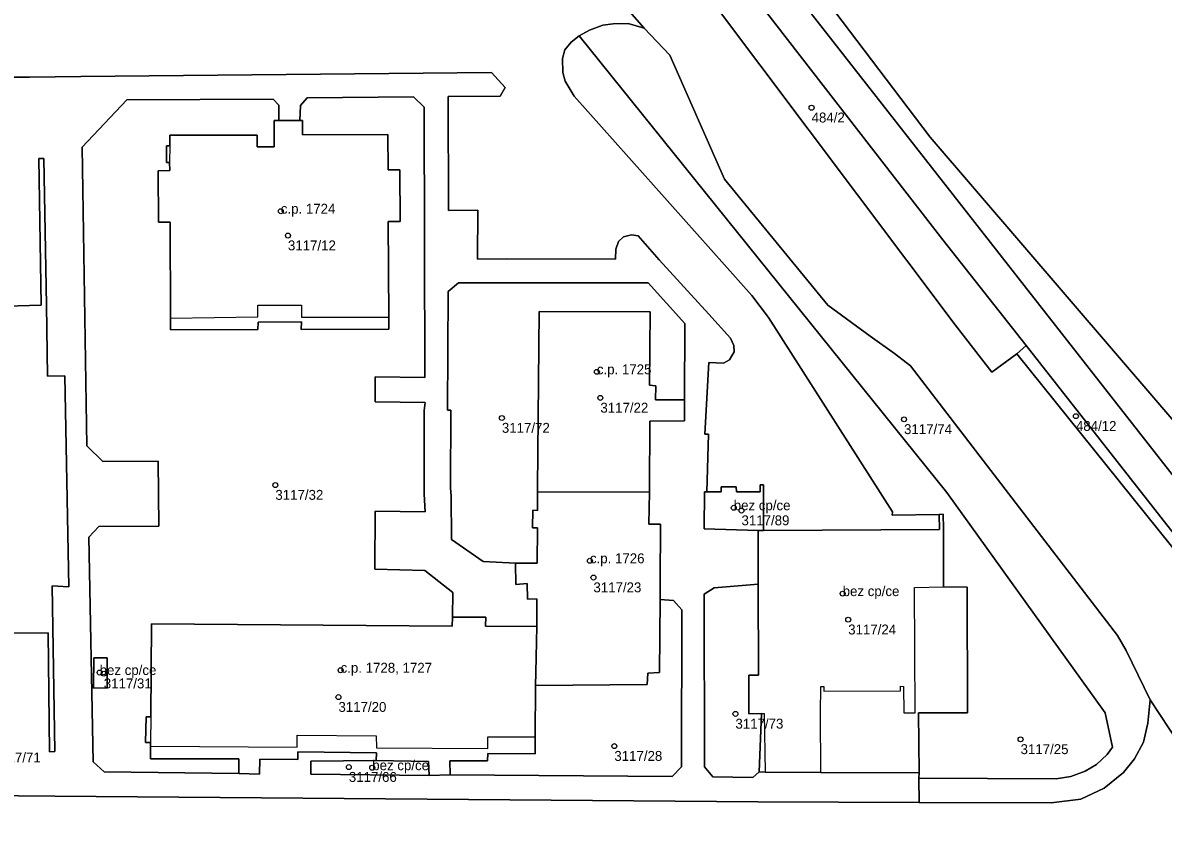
# Model space of a CAD drawing. Extents: x -878211 to -870363, y -1058464 to -1052522.
# Drawn here: x -874067.3 to -873952.4, y -1056770.5 to -1056687.6 of the extents above; entities that cross this region are included whole.
import ezdxf

# ---------------------------------------------------------------- set-up
doc = ezdxf.new("R2010")
doc.units = 0
for name, color, linetype in [('Definiční body', 7, 'Continuous'), ('Polygon budovy', 7, 'Continuous'), ('Polygon parcely', 7, 'Continuous')]:
    doc.layers.add(name, color=color, linetype=linetype)

msp = doc.modelspace()

# ---------------------------------------------------------------- linework, layer by layer
at = {"layer": 'Definiční body'}
for centre in [(-873987.81, -1056696.11994), (-874041.33, -1056706.55994), (-874040.61, -1056709.01994), (-874009.46, -1056722.75994), (-874009.11, -1056725.38994), (-873961.16, -1056727.22994), (-874019.04, -1056727.41994), (-873978.49, -1056727.54994), (-874041.88, -1056734.17994), (-873995.66, -1056736.46994), (-873994.88, -1056736.74994), (-874010.16, -1056741.81994), (-874009.81, -1056743.50994), (-873984.68, -1056745.12994), (-873984.12, -1056747.75994), (-874059.6, -1056753.08994), (-874059.18, -1056753.19994), (-874035.3, -1056752.85994), (-874035.52, -1056755.56994), (-873995.49, -1056757.25994), (-874007.7, -1056760.50994), (-873966.74, -1056759.82994), (-874034.47, -1056762.62994), (-874032.11, -1056762.68994)]:
    msp.add_circle(centre, 0.25, dxfattribs=at)
at = {"layer": 'Polygon budovy'}
for points in [[(-874053.71, -1056702.47), (-874053.67, -1056707.67), (-874052.49, -1056707.66), (-874052.45, -1056717.33), (-874043.64, -1056717.22), (-874043.65, -1056716.02), (-874039.26, -1056716.03), (-874039.26, -1056717.23), (-874030.44, -1056717.24), (-874030.49, -1056707.6), (-874029.31, -1056707.59), (-874029.33, -1056702.4), (-874030.51, -1056702.4), (-874030.53, -1056698.81), (-874039.15, -1056698.86), (-874039.16, -1056697.4), (-874039.4, -1056697.4), (-874041.54, -1056697.41), (-874042.01, -1056697.41), (-874042, -1056700.06), (-874043.71, -1056700.08), (-874043.71, -1056698.88), (-874052.51, -1056698.89), (-874052.53, -1056699.97), (-874052.54, -1056701.66), (-874052.53, -1056702.46)], [(-874003.53, -1056724.18), (-874004.14, -1056724.09), (-874004.08, -1056716.71), (-874015.27, -1056716.67), (-874015.45, -1056734.47), (-874015.46, -1056734.88), (-874004.14, -1056734.9), (-874004.14, -1056734.65), (-874004.13, -1056727.74), (-874000.61, -1056727.71), (-874000.62, -1056725.59), (-874003.54, -1056725.6)], [(-874017.66, -1056742.06), (-874017.65, -1056744.22), (-874016.48, -1056744.12), (-874016.47, -1056745.69), (-874015.51, -1056745.65), (-874015.5, -1056748.43), (-874015.63, -1056753.09), (-874015.64, -1056754.39), (-874004.38, -1056754.3), (-874004.31, -1056753.15), (-874003.14, -1056753.1), (-874003.09, -1056745.72), (-874003.07, -1056743.57), (-874003.04, -1056738.57), (-874003.03, -1056738.14), (-874004.21, -1056738.14), (-874004.14, -1056734.9), (-874015.46, -1056734.88), (-874015.45, -1056735.23), (-874015.44, -1056736.73), (-874015.93, -1056736.72), (-874015.95, -1056738.51), (-874015.44, -1056738.5), (-874015.48, -1056742.05)], [(-873998.64, -1056738.58), (-873993.2, -1056738.75), (-873992.66, -1056738.77), (-873992.65, -1056734.17), (-873992.99, -1056734.15), (-873992.99, -1056734.85), (-873995.4, -1056734.86), (-873995.41, -1056734.36), (-873996.92, -1056734.37), (-873996.92, -1056734.87), (-873998.39, -1056734.88), (-873998.6, -1056734.88)], [(-873978.86, -1056754.93), (-873978.86, -1056754.48), (-873978.56, -1056754.5), (-873978.51, -1056757.15), (-873977.38, -1056757.16), (-873977.42, -1056744.52), (-873974.5, -1056744.46), (-873974.5, -1056738.6), (-873974.55, -1056737.11), (-873974.94, -1056737.15), (-873974.92, -1056738.65), (-873992.66, -1056738.77), (-873993.2, -1056738.75), (-873993.19, -1056742.14), (-873993.19, -1056744.19), (-873993.15, -1056753.36), (-873994.13, -1056753.37), (-873994.15, -1056757.25), (-873992.85, -1056757.22), (-873992.59, -1056757.21), (-873992.48, -1056763.15), (-873986.89, -1056763.18), (-873986.92, -1056757.19), (-873986.88, -1056754.51), (-873986.57, -1056754.51), (-873986.57, -1056754.96)], [(-874031.7, -1056759.49), (-874031.69, -1056760.69), (-874020.47, -1056760.76), (-874020.46, -1056759.57), (-874015.67, -1056759.59), (-874015.64, -1056754.39), (-874015.63, -1056753.09), (-874015.5, -1056748.43), (-874020.69, -1056748.41), (-874020.67, -1056747.51), (-874024.02, -1056747.5), (-874024.04, -1056748.4), (-874054.37, -1056748.17), (-874054.45, -1056757.57), (-874054.47, -1056760.15), (-874054.47, -1056760.51), (-874039.69, -1056760.61), (-874039.69, -1056759.42)], [(-874060.21, -1056754.66), (-874058.85, -1056754.64), (-874058.83, -1056751.61), (-874060.18, -1056751.59)], [(-874026.44, -1056762.07), (-874031.7, -1056761.97), (-874038.31, -1056762.02), (-874038.31, -1056763.35), (-874026.37, -1056763.49)]]:
    msp.add_lwpolyline(points, close=True, dxfattribs=at)
msp.add_lwpolyline([(-874071.75, -1056749.13), (-874064.8, -1056749.07), (-874064.64, -1056761.09), (-874064.1, -1056761.07), (-874064.38, -1056744.35), (-874062.69, -1056744.43), (-874063.12, -1056723.16), (-874064.85, -1056723.19), (-874064.96, -1056716.03), (-874065.22, -1056701.24), (-874065.72, -1056701.25), (-874065.49, -1056716.05), (-874069, -1056716.13)], dxfattribs=at)
at = {"layer": 'Polygon parcely'}
for points in [[(-873895.24, -1056850.14), (-873908.21, -1056824.62), (-873940.24, -1056755.07), (-873950.29, -1056741.89), (-873967.11, -1056720.96), (-873969.65, -1056722.8), (-873973.32, -1056718.02), (-874002.89, -1056678.66), (-874011.69, -1056666.89), (-874009.12, -1056664.87), (-874011.97, -1056661.51), (-874024.62, -1056638.91), (-874042.06, -1056605.74), (-874043.43, -1056601.67), (-874041.78, -1056601.01), (-874055.1, -1056577.75), (-874058.74, -1056569.35), (-874056.05, -1056577), (-874084.77, -1056524.21), (-874108.38, -1056481.4), (-874117.36, -1056461.73), (-874136.62, -1056429.22), (-874154.14, -1056399.02)], [(-874089.4, -1056424.57), (-874093.72, -1056425.61), (-874091.26, -1056427.37), (-874086.97, -1056446.13), (-874080.24, -1056469.1), (-874069.52, -1056495.93), (-874059.02, -1056523.78), (-874058.03, -1056527.95), (-874058.67, -1056530.92), (-874056.84, -1056534.05), (-874035.88, -1056579.88), (-874041.25, -1056593.06), (-874019.42, -1056638.08), (-874011.45, -1056652.11), (-873975.84, -1056699.09), (-873943.35, -1056736.97), (-873935.01, -1056752.39), (-873930.75, -1056761.9), (-873920.07, -1056788.11), (-873906.75, -1056817.03), (-873873.73, -1056840.56), (-873864.45, -1056848.53)], [(-874014.31, -1056677.14), (-874004.71, -1056688.09), (-874002.11, -1056690.82), (-873996.61, -1056703.34), (-873986.17, -1056716.03), (-873981.92, -1056719.15), (-873979.44, -1056720.92), (-873977.85, -1056722.15), (-873956.98, -1056749.34), (-873956.1, -1056750.86), (-873953.68, -1056755.84), (-873944.9, -1056769.17), (-873942.05, -1056774.1), (-873933.03, -1056790.26), (-873924.36, -1056807.24), (-873919, -1056817.58), (-873911.57, -1056832.96), (-873905.95, -1056847.41), (-873904.55, -1056852.25)], [(-874006.79, -1056709.15), (-874005.96, -1056708.95), (-874005.31, -1056709.05), (-874003.17, -1056711.45), (-873998.18, -1056716.96), (-873995.99, -1056719.37), (-873995.65, -1056720.1), (-873995.63, -1056720.74), (-873996.08, -1056721.54), (-873996.7, -1056721.88), (-873998.16, -1056721.82), (-873998.57, -1056729.04), (-873998.2, -1056729.05), (-873998.39, -1056734.88), (-873996.92, -1056734.87), (-873996.92, -1056734.37), (-873995.41, -1056734.36), (-873995.4, -1056734.86), (-873992.99, -1056734.85), (-873992.99, -1056734.15), (-873992.65, -1056734.17), (-873992.66, -1056738.77), (-873974.92, -1056738.65), (-873974.94, -1056737.15), (-873979.68, -1056737.2), (-873979.66, -1056736.88), (-873992.15, -1056717.29), (-873993.83, -1056715.06), (-874011.75, -1056694.95), (-874012.65, -1056693.44), (-874012.88, -1056692.58), (-874012.94, -1056691.15), (-874012.68, -1056690.27), (-874012.04, -1056689.51), (-874011.26, -1056688.86), (-874010.19, -1056688.31), (-874008.87, -1056687.8), (-874007.82, -1056687.66), (-874006.3, -1056687.63), (-874004.71, -1056688.09), (-874014.31, -1056677.14)], [(-874075.19, -1056765.47), (-874064.13, -1056765.55), (-873993.23, -1056766.12), (-873976.97, -1056766.19), (-873976.99, -1056763.76), (-873976.96, -1056763.19), (-873986.89, -1056763.18), (-873992.48, -1056763.15), (-873993.11, -1056763.12), (-873993.72, -1056763.66), (-873997.78, -1056763.61), (-873998.62, -1056762.6), (-873998.66, -1056745.19), (-873997.63, -1056744.54), (-873993.19, -1056744.19), (-873993.19, -1056742.14), (-873993.2, -1056738.75), (-873998.64, -1056738.58), (-873998.6, -1056734.88), (-873998.39, -1056734.88), (-873998.2, -1056729.05), (-873998.57, -1056729.04), (-873998.16, -1056721.82), (-873996.7, -1056721.88), (-873996.08, -1056721.54), (-873995.63, -1056720.74), (-873995.65, -1056720.1), (-873995.99, -1056719.37), (-873998.18, -1056716.96), (-874003.17, -1056711.45), (-874005.31, -1056709.05), (-874005.96, -1056708.95), (-874006.79, -1056709.15), (-874007.29, -1056709.63), (-874007.55, -1056710.38), (-874007.57, -1056711.41), (-874018.54, -1056711.37), (-874021.5, -1056711.41), (-874021.48, -1056706.46), (-874024.42, -1056706.5), (-874024.45, -1056695), (-874019.21, -1056694.97), (-874018.72, -1056694.09), (-874020.08, -1056692.58), (-874061.51, -1056692.97), (-874066.68, -1056693.03), (-874070.38, -1056693.05)], [(-874070.38, -1056693.05), (-874066.68, -1056693.03), (-874061.51, -1056692.97), (-874020.08, -1056692.58), (-874018.72, -1056694.09), (-874019.21, -1056694.97), (-874024.45, -1056695), (-874024.42, -1056706.5), (-874021.48, -1056706.46), (-874021.5, -1056711.41), (-874018.54, -1056711.37), (-874007.57, -1056711.41), (-874007.55, -1056710.38), (-874007.29, -1056709.63), (-874006.79, -1056709.15)], [(-874071.75, -1056749.13), (-874064.8, -1056749.07), (-874064.64, -1056761.09), (-874064.1, -1056761.07), (-874064.38, -1056744.35), (-874062.69, -1056744.43), (-874063.12, -1056723.16), (-874064.85, -1056723.19), (-874064.96, -1056716.03), (-874065.22, -1056701.24), (-874065.72, -1056701.25), (-874065.49, -1056716.05), (-874069, -1056716.13)], [(-874069, -1056716.13), (-874065.49, -1056716.05), (-874065.72, -1056701.25), (-874065.22, -1056701.24), (-874064.96, -1056716.03), (-874064.85, -1056723.19), (-874063.12, -1056723.16), (-874062.69, -1056744.43), (-874064.38, -1056744.35), (-874064.1, -1056761.07), (-874064.64, -1056761.09), (-874064.8, -1056749.07), (-874071.75, -1056749.13)], [(-873944.9, -1056769.17), (-873953.68, -1056755.84), (-873953.9, -1056758.19), (-873954.33, -1056760.1), (-873955.25, -1056761.8), (-873956.36, -1056763.16), (-873958.32, -1056764.75), (-873960.66, -1056765.87), (-873963.66, -1056766.24), (-873976.97, -1056766.19), (-873993.23, -1056766.12), (-874064.13, -1056765.55)], [(-874064.13, -1056765.55), (-874075.19, -1056765.47)]]:
    msp.add_lwpolyline(points, dxfattribs=at)
for points in [[(-874058.74, -1056569.35), (-874055.1, -1056577.75), (-874041.78, -1056601.01), (-874035.4, -1056613.17), (-874011.89, -1056655.9), (-873946.72, -1056739.16), (-873936.35, -1056752.76), (-873920.07, -1056788.11), (-873930.75, -1056761.9), (-873935.01, -1056752.39), (-873943.35, -1056736.97), (-873975.84, -1056699.09), (-874011.45, -1056652.11), (-874019.42, -1056638.08), (-874041.25, -1056593.06), (-874035.88, -1056579.88), (-874056.84, -1056534.05), (-874058.67, -1056530.92), (-874073.61, -1056527.53), (-874066.94, -1056541.99)], [(-873949.55, -1056741.32), (-873946.72, -1056739.16), (-874011.89, -1056655.9), (-874035.4, -1056613.17), (-874024.62, -1056638.91), (-874011.97, -1056661.51), (-874009.12, -1056664.87), (-873993.83, -1056684.56), (-873974.58, -1056709.46), (-873966.18, -1056720.11)], [(-874009.12, -1056664.87), (-874011.69, -1056666.89), (-874002.89, -1056678.66), (-873973.32, -1056718.02), (-873969.65, -1056722.8), (-873967.11, -1056720.96), (-873966.18, -1056720.11), (-873974.58, -1056709.46), (-873993.83, -1056684.56)], [(-873953.68, -1056755.84), (-873956.1, -1056750.86), (-873956.98, -1056749.34), (-873977.85, -1056722.15), (-873979.44, -1056720.92), (-873981.92, -1056719.15), (-873986.17, -1056716.03), (-873996.61, -1056703.34), (-874002.11, -1056690.82), (-874004.71, -1056688.09), (-874006.3, -1056687.63), (-874007.82, -1056687.66), (-874008.87, -1056687.8), (-874010.19, -1056688.31), (-874011.26, -1056688.86), (-873974.18, -1056734.93), (-873958.22, -1056757.15), (-873957.47, -1056760.63), (-873958, -1056761.37), (-873959.1, -1056762.36), (-873960.22, -1056763.05), (-873961.67, -1056763.57), (-873963.14, -1056763.82), (-873976.99, -1056763.76), (-873976.97, -1056766.19), (-873963.66, -1056766.24), (-873960.66, -1056765.87), (-873958.32, -1056764.75), (-873956.36, -1056763.16), (-873955.25, -1056761.8), (-873954.33, -1056760.1), (-873953.9, -1056758.19)], [(-873958.22, -1056757.15), (-873974.18, -1056734.93), (-874011.26, -1056688.86), (-874012.04, -1056689.51), (-874012.68, -1056690.27), (-874012.94, -1056691.15), (-874012.88, -1056692.58), (-874012.65, -1056693.44), (-874011.75, -1056694.95), (-873993.83, -1056715.06), (-873992.15, -1056717.29), (-873979.66, -1056736.88), (-873979.68, -1056737.2), (-873974.94, -1056737.15), (-873974.55, -1056737.11), (-873974.5, -1056738.6), (-873974.5, -1056744.46), (-873972.11, -1056744.48), (-873972.09, -1056757.14), (-873977.03, -1056757.17), (-873976.96, -1056763.19), (-873976.99, -1056763.76), (-873963.14, -1056763.82), (-873961.67, -1056763.57), (-873960.22, -1056763.05), (-873959.1, -1056762.36), (-873958, -1056761.37), (-873957.47, -1056760.63)], [(-874039.4, -1056697.4), (-874039.16, -1056697.4), (-874039.15, -1056698.86), (-874030.53, -1056698.81), (-874030.51, -1056702.4), (-874029.33, -1056702.4), (-874029.31, -1056707.59), (-874030.49, -1056707.6), (-874030.44, -1056717.24), (-874030.43, -1056718.44), (-874039.27, -1056718.49), (-874039.26, -1056717.7), (-874043.63, -1056717.74), (-874043.64, -1056718.48), (-874052.45, -1056718.52), (-874052.45, -1056717.33), (-874052.49, -1056707.66), (-874053.67, -1056707.67), (-874053.71, -1056702.47), (-874052.53, -1056702.46), (-874052.54, -1056701.66), (-874052.84, -1056701.66), (-874052.86, -1056699.97), (-874052.53, -1056699.97), (-874052.51, -1056698.89), (-874043.71, -1056698.88), (-874043.71, -1056700.08), (-874042, -1056700.06), (-874042.01, -1056697.41), (-874041.54, -1056697.41), (-874041.54, -1056695.87), (-874042.11, -1056695.27), (-874056.86, -1056695.33), (-874061.35, -1056700.1), (-874060.88, -1056730.22), (-874059.29, -1056731.82), (-874053.7, -1056731.77), (-874053.63, -1056738.34), (-874059.69, -1056738.37), (-874060.7, -1056739.45), (-874060.26, -1056762.1), (-874059.15, -1056763.09), (-874045.57, -1056763.27), (-874045.56, -1056761.8), (-874047.12, -1056761.81), (-874054.47, -1056761.79), (-874054.47, -1056760.51), (-874054.47, -1056760.15), (-874054.97, -1056760.13), (-874054.9, -1056757.56), (-874054.45, -1056757.57), (-874054.37, -1056748.17), (-874024.04, -1056748.4), (-874024.02, -1056747.5), (-874023.98, -1056745.03), (-874026.82, -1056742.8), (-874031.86, -1056742.68), (-874031.83, -1056736.82), (-874026.79, -1056736.89), (-874026.87, -1056735.1), (-874026.86, -1056726.66), (-874026.77, -1056725.84), (-874031.83, -1056725.78), (-874031.83, -1056723.25), (-874026.81, -1056723.32), (-874026.87, -1056696.06), (-874027.94, -1056695.03), (-874038.66, -1056695.12), (-874039.35, -1056695.88)], [(-874041.54, -1056697.41), (-874039.4, -1056697.4), (-874039.35, -1056695.88), (-874038.66, -1056695.12), (-874027.94, -1056695.03), (-874026.87, -1056696.06), (-874026.81, -1056723.32), (-874031.83, -1056723.25), (-874031.83, -1056725.78), (-874026.77, -1056725.84), (-874026.86, -1056726.66), (-874026.87, -1056735.1), (-874026.79, -1056736.89), (-874031.83, -1056736.82), (-874031.86, -1056742.68), (-874026.82, -1056742.8), (-874023.98, -1056745.03), (-874024.02, -1056747.5), (-874020.67, -1056747.51), (-874020.69, -1056748.41), (-874015.5, -1056748.43), (-874015.51, -1056745.65), (-874016.47, -1056745.69), (-874016.48, -1056744.12), (-874017.65, -1056744.22), (-874017.66, -1056742.06), (-874020.93, -1056741.9), (-874024.12, -1056739.66), (-874024.16, -1056735.24), (-874024.19, -1056734.92), (-874024.22, -1056734.41), (-874024.19, -1056726.64), (-874024.52, -1056726.64), (-874024.46, -1056714.67), (-874023.43, -1056713.77), (-874004.29, -1056713.78), (-874000.6, -1056717.89), (-874000.62, -1056725.59), (-874000.61, -1056727.71), (-874004.13, -1056727.74), (-874004.14, -1056734.65), (-874004.14, -1056734.9), (-874004.21, -1056738.14), (-874003.03, -1056738.14), (-874003.04, -1056738.57), (-874003.07, -1056743.57), (-874003.09, -1056745.72), (-874001.75, -1056745.82), (-874000.89, -1056746.78), (-874000.92, -1056762.59), (-874001.86, -1056763.57), (-874024.26, -1056763.4), (-874026.37, -1056763.49), (-874038.31, -1056763.35), (-874038.31, -1056762.02), (-874031.7, -1056761.97), (-874031.68, -1056761.19), (-874039.62, -1056761.1), (-874039.62, -1056761.86), (-874043.44, -1056761.84), (-874043.48, -1056763.35), (-874045.57, -1056763.27), (-874059.15, -1056763.09), (-874060.26, -1056762.1), (-874060.7, -1056739.45), (-874059.69, -1056738.37), (-874053.63, -1056738.34), (-874053.7, -1056731.77), (-874059.29, -1056731.82), (-874060.88, -1056730.22), (-874061.35, -1056700.1), (-874056.86, -1056695.33), (-874042.11, -1056695.27), (-874041.54, -1056695.87)], [(-874039.15, -1056698.86), (-874039.16, -1056697.4), (-874039.4, -1056697.4), (-874041.54, -1056697.41), (-874042.01, -1056697.41), (-874042, -1056700.06), (-874043.71, -1056700.08), (-874043.71, -1056698.88), (-874052.51, -1056698.89), (-874052.53, -1056699.97), (-874052.86, -1056699.97), (-874052.84, -1056701.66), (-874052.54, -1056701.66), (-874052.53, -1056702.46), (-874053.71, -1056702.47), (-874053.67, -1056707.67), (-874052.49, -1056707.66), (-874052.45, -1056717.33), (-874052.45, -1056718.52), (-874043.64, -1056718.48), (-874043.63, -1056717.74), (-874039.26, -1056717.7), (-874039.27, -1056718.49), (-874030.43, -1056718.44), (-874030.44, -1056717.24), (-874030.49, -1056707.6), (-874029.31, -1056707.59), (-874029.33, -1056702.4), (-874030.51, -1056702.4), (-874030.53, -1056698.81)], [(-874015.46, -1056734.88), (-874015.45, -1056734.47), (-874015.27, -1056716.67), (-874004.08, -1056716.71), (-874004.14, -1056724.09), (-874003.53, -1056724.18), (-874003.54, -1056725.6), (-874000.62, -1056725.59), (-874000.6, -1056717.89), (-874004.29, -1056713.78), (-874023.43, -1056713.77), (-874024.46, -1056714.67), (-874024.52, -1056726.64), (-874024.19, -1056726.64), (-874024.22, -1056734.41), (-874024.19, -1056734.92), (-874024.16, -1056735.24), (-874024.12, -1056739.66), (-874020.93, -1056741.9), (-874017.66, -1056742.06), (-874015.48, -1056742.05), (-874015.44, -1056738.5), (-874015.95, -1056738.51), (-874015.93, -1056736.72), (-874015.44, -1056736.73), (-874015.45, -1056735.23)], [(-874004.14, -1056734.9), (-874004.14, -1056734.65), (-874004.13, -1056727.74), (-874000.61, -1056727.71), (-874000.62, -1056725.59), (-874003.54, -1056725.6), (-874003.53, -1056724.18), (-874004.14, -1056724.09), (-874004.08, -1056716.71), (-874015.27, -1056716.67), (-874015.45, -1056734.47), (-874015.46, -1056734.88)], [(-873967.11, -1056720.96), (-873950.29, -1056741.89), (-873949.55, -1056741.32), (-873966.18, -1056720.11)], [(-874017.66, -1056742.06), (-874017.65, -1056744.22), (-874016.48, -1056744.12), (-874016.47, -1056745.69), (-874015.51, -1056745.65), (-874015.5, -1056748.43), (-874015.63, -1056753.09), (-874015.64, -1056754.39), (-874004.38, -1056754.3), (-874004.31, -1056753.15), (-874003.14, -1056753.1), (-874003.09, -1056745.72), (-874003.07, -1056743.57), (-874003.04, -1056738.57), (-874003.03, -1056738.14), (-874004.21, -1056738.14), (-874004.14, -1056734.9), (-874015.46, -1056734.88), (-874015.45, -1056735.23), (-874015.44, -1056736.73), (-874015.93, -1056736.72), (-874015.95, -1056738.51), (-874015.44, -1056738.5), (-874015.48, -1056742.05)], [(-873998.6, -1056734.88), (-873998.64, -1056738.58), (-873993.2, -1056738.75), (-873992.66, -1056738.77), (-873992.65, -1056734.17), (-873992.99, -1056734.15), (-873992.99, -1056734.85), (-873995.4, -1056734.86), (-873995.41, -1056734.36), (-873996.92, -1056734.37), (-873996.92, -1056734.87), (-873998.39, -1056734.88)], [(-873993.19, -1056744.19), (-873993.15, -1056753.36), (-873994.13, -1056753.37), (-873994.15, -1056757.25), (-873992.85, -1056757.22), (-873993.11, -1056763.12), (-873992.48, -1056763.15), (-873986.89, -1056763.18), (-873976.96, -1056763.19), (-873977.03, -1056757.17), (-873972.09, -1056757.14), (-873972.11, -1056744.48), (-873974.5, -1056744.46), (-873974.5, -1056738.6), (-873974.55, -1056737.11), (-873974.94, -1056737.15), (-873974.92, -1056738.65), (-873992.66, -1056738.77), (-873993.2, -1056738.75), (-873993.19, -1056742.14)], [(-873993.11, -1056763.12), (-873992.85, -1056757.22), (-873994.15, -1056757.25), (-873994.13, -1056753.37), (-873993.15, -1056753.36), (-873993.19, -1056744.19), (-873997.63, -1056744.54), (-873998.66, -1056745.19), (-873998.62, -1056762.6), (-873997.78, -1056763.61), (-873993.72, -1056763.66)], [(-874003.09, -1056745.72), (-874003.14, -1056753.1), (-874004.31, -1056753.15), (-874004.38, -1056754.3), (-874015.64, -1056754.39), (-874015.67, -1056759.59), (-874015.68, -1056761.28), (-874020.45, -1056761.27), (-874020.48, -1056762.01), (-874024.29, -1056762), (-874024.26, -1056763.4), (-874001.86, -1056763.57), (-874000.92, -1056762.59), (-874000.89, -1056746.78), (-874001.75, -1056745.82)], [(-874039.62, -1056761.86), (-874039.62, -1056761.1), (-874031.68, -1056761.19), (-874031.7, -1056761.97), (-874026.44, -1056762.07), (-874026.37, -1056763.49), (-874024.26, -1056763.4), (-874024.29, -1056762), (-874020.48, -1056762.01), (-874020.45, -1056761.27), (-874015.68, -1056761.28), (-874015.67, -1056759.59), (-874015.64, -1056754.39), (-874015.63, -1056753.09), (-874015.5, -1056748.43), (-874020.69, -1056748.41), (-874020.67, -1056747.51), (-874024.02, -1056747.5), (-874024.04, -1056748.4), (-874054.37, -1056748.17), (-874054.45, -1056757.57), (-874054.9, -1056757.56), (-874054.97, -1056760.13), (-874054.47, -1056760.15), (-874054.47, -1056760.51), (-874054.47, -1056761.79), (-874047.12, -1056761.81), (-874045.56, -1056761.8), (-874045.57, -1056763.27), (-874043.48, -1056763.35), (-874043.44, -1056761.84)], [(-874058.85, -1056754.64), (-874058.83, -1056751.61), (-874060.18, -1056751.59), (-874060.21, -1056754.66)], [(-874058.85, -1056754.64), (-874060.21, -1056754.66), (-874060.18, -1056751.59), (-874058.83, -1056751.61)], [(-874026.37, -1056763.49), (-874026.44, -1056762.07), (-874031.7, -1056761.97), (-874038.31, -1056762.02), (-874038.31, -1056763.35)]]:
    msp.add_lwpolyline(points, close=True, dxfattribs=at)

# ---------------------------------------------------------------- texts
at = {"layer": 'Definiční body'}
for s, p in [('484/2', (-873987.81, -1056697.609)), ('c.p. 1724', (-874041.33, -1056706.81)), ('3117/12', (-874040.61, -1056710.509)), ('c.p. 1725', (-874009.46, -1056723.01)), ('3117/22', (-874009.11, -1056726.879)), ('3117/72', (-874019.04, -1056728.909)), ('3117/74', (-873978.49, -1056729.039)), ('484/12', (-873961.16, -1056728.719)), ('3117/32', (-874041.88, -1056735.669)), ('bez cp/ce', (-873995.66, -1056736.72)), ('3117/89', (-873994.88, -1056738.239)), ('c.p. 1726', (-874010.16, -1056742.07)), ('3117/23', (-874009.81, -1056744.999)), ('bez cp/ce', (-873984.68, -1056745.379)), ('3117/24', (-873984.12, -1056749.249)), ('bez cp/ce', (-874059.6, -1056753.34)), ('c.p. 1728, 1727', (-874035.3, -1056753.11)), ('3117/31', (-874059.18, -1056754.689)), ('3117/20', (-874035.52, -1056757.059)), ('3117/73', (-873995.49, -1056758.749)), ('3117/25', (-873966.74, -1056761.319)), ('3117/71', (-874070.37, -1056762.159)), ('3117/28', (-874007.7, -1056761.999)), ('bez cp/ce', (-874032.11, -1056762.94)), ('3117/66', (-874034.47, -1056764.119))]:
    msp.add_text(s, height=0.999996, dxfattribs=at).set_placement(p)

doc.saveas('drawing.dxf')
